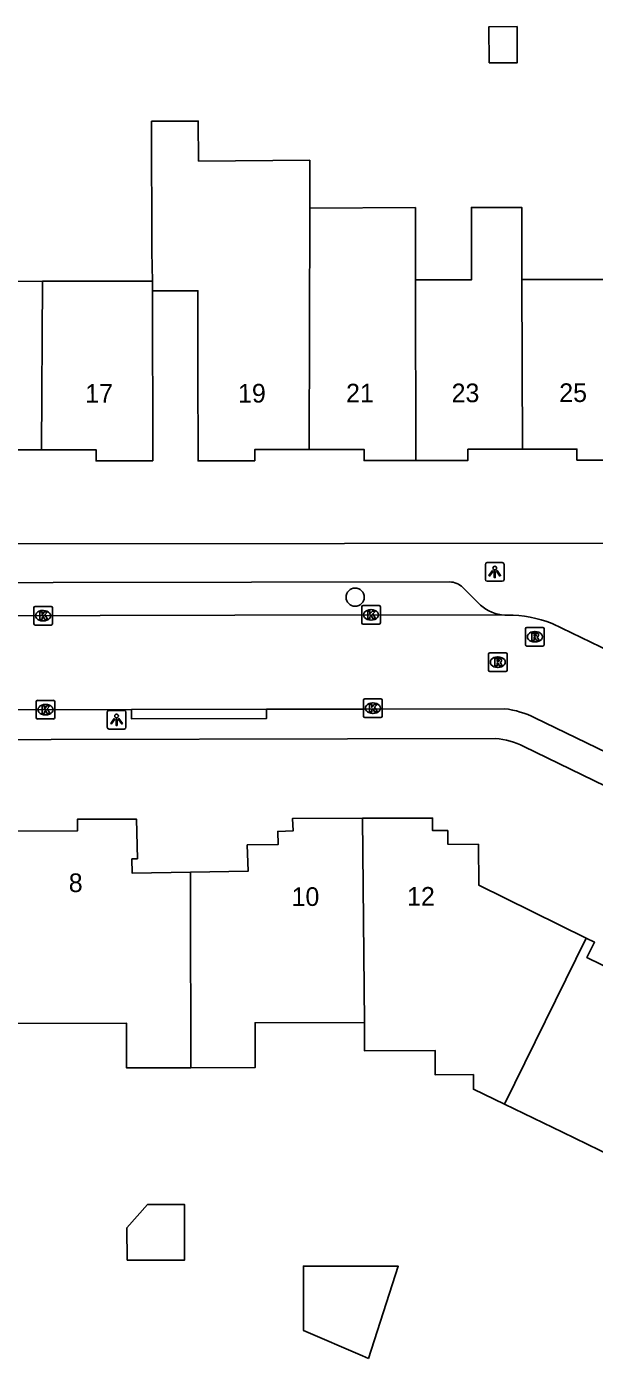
# Model space of a CAD drawing. Extents: x 160457 to 162082, y 388340 to 389736.
# Drawn here: x 161156.6 to 161187, y 388657 to 388728.4 of the extents above; entities that cross this region are included whole.
import ezdxf

# ---------------------------------------------------------------- set-up
doc = ezdxf.new("R2010")
doc.units = 0
for name, color, linetype in [('IMGEO_Boom', 7, 'Continuous'), ('IMGEO_Kolk', 7, 'Continuous'), ('IMGEO_Lichtpunt', 7, 'Continuous'), ('IMGEO_Pand', 7, 'Continuous'), ('IMGEO_Pand_nummerreeks', 7, 'Continuous'), ('IMGEO_Rijbaan_lokaal_open', 7, 'Continuous'), ('IMGEO_Rioolput', 7, 'Continuous'), ('IMGEO_Voetpad_open', 7, 'Continuous')]:
    doc.layers.add(name, color=color, linetype=linetype)

msp = doc.modelspace()

# ---------------------------------------------------------------- linework, layer by layer
at = {"layer": 'IMGEO_Boom'}
msp.add_circle((161174.237, 388697.807), 0.489, dxfattribs=at)
at = {"layer": 'IMGEO_Kolk'}
for p, q in [((161157.029, 388696.389), (161157.029, 388697.241)), ((161157.104, 388697.315), (161157.956, 388697.315)), ((161158.03, 388697.241), (161158.03, 388696.389)), ((161174.587, 388696.434), (161174.587, 388697.286)), ((161174.662, 388697.36), (161175.514, 388697.36)), ((161175.075, 388697.14), (161175.1, 388697.14)), ((161175.588, 388697.286), (161175.588, 388696.434)), ((161157.54, 388696.535), (161157.515, 388696.535)), ((161157.517, 388697.095), (161157.542, 388697.095)), ((161175.098, 388696.58), (161175.073, 388696.58)), ((161157.956, 388696.315), (161157.104, 388696.315)), ((161175.514, 388696.36), (161174.662, 388696.36)), ((161157.158, 388691.353), (161157.158, 388692.205)), ((161157.233, 388692.279), (161158.085, 388692.279)), ((161158.159, 388692.205), (161158.159, 388691.353)), ((161174.685, 388691.435), (161174.685, 388692.287)), ((161174.76, 388692.361), (161175.612, 388692.361)), ((161175.173, 388692.141), (161175.198, 388692.141)), ((161175.686, 388692.287), (161175.686, 388691.435)), ((161157.669, 388691.499), (161157.644, 388691.499)), ((161157.646, 388692.059), (161157.671, 388692.059)), ((161175.196, 388691.581), (161175.171, 388691.581)), ((161158.085, 388691.279), (161157.233, 388691.279)), ((161175.612, 388691.361), (161174.76, 388691.361))]:
    msp.add_line(p, q, dxfattribs=at)
for points in [[(161157.029, 388696.389), (161157.029, 388697.241)], [(161157.104, 388697.315), (161157.956, 388697.315)], [(161158.03, 388697.241), (161158.03, 388696.389)], [(161174.587, 388696.434), (161174.587, 388697.286)], [(161174.662, 388697.36), (161175.514, 388697.36)], [(161175.588, 388697.286), (161175.588, 388696.434)], [(161157.35, 388697.015), (161157.473, 388697.015), (161157.473, 388696.864), (161157.603, 388697.015), (161157.767, 388697.015), (161157.621, 388696.864), (161157.774, 388696.615), (161157.622, 388696.615), (161157.537, 388696.779), (161157.473, 388696.712), (161157.473, 388696.615), (161157.35, 388696.615), (161157.35, 388697.015)], [(161174.908, 388697.06), (161175.031, 388697.06), (161175.031, 388696.909), (161175.161, 388697.06), (161175.325, 388697.06), (161175.179, 388696.909), (161175.332, 388696.66), (161175.18, 388696.66), (161175.095, 388696.824), (161175.031, 388696.757), (161175.031, 388696.66), (161174.908, 388696.66), (161174.908, 388697.06)], [(161157.956, 388696.315), (161157.104, 388696.315)], [(161175.514, 388696.36), (161174.662, 388696.36)], [(161157.158, 388691.353), (161157.158, 388692.205)], [(161157.233, 388692.279), (161158.085, 388692.279)], [(161158.159, 388692.205), (161158.159, 388691.353)], [(161174.685, 388691.435), (161174.685, 388692.287)], [(161174.76, 388692.361), (161175.612, 388692.361)], [(161175.686, 388692.287), (161175.686, 388691.435)], [(161157.479, 388691.979), (161157.602, 388691.979), (161157.602, 388691.828), (161157.732, 388691.979), (161157.896, 388691.979), (161157.75, 388691.828), (161157.903, 388691.579), (161157.751, 388691.579), (161157.666, 388691.743), (161157.602, 388691.676), (161157.602, 388691.579), (161157.479, 388691.579), (161157.479, 388691.979)], [(161175.006, 388692.061), (161175.129, 388692.061), (161175.129, 388691.91), (161175.259, 388692.061), (161175.423, 388692.061), (161175.277, 388691.91), (161175.43, 388691.661), (161175.278, 388691.661), (161175.193, 388691.825), (161175.129, 388691.758), (161175.129, 388691.661), (161175.006, 388691.661), (161175.006, 388692.061)], [(161158.085, 388691.279), (161157.233, 388691.279)], [(161175.612, 388691.361), (161174.76, 388691.361)]]:
    msp.add_lwpolyline(points, dxfattribs=at)
for centre, start, end in [((161157.106, 388697.239), 91.55205, 178.44795), ((161157.106, 388697.239), 91.55205, 178.44795), ((161157.954, 388697.239), 1.55205, 88.44795), ((161157.954, 388697.239), 1.55205, 88.44795), ((161174.664, 388697.284), 91.55205, 178.44795), ((161174.664, 388697.284), 91.55205, 178.44795), ((161175.512, 388697.284), 1.55205, 88.44795), ((161175.512, 388697.284), 1.55205, 88.44795), ((161174.664, 388696.436), 181.55205, 268.44795), ((161174.664, 388696.436), 181.55205, 268.44795), ((161175.512, 388696.436), 271.55205, 358.44795), ((161175.512, 388696.436), 271.55205, 358.44795), ((161157.106, 388696.391), 181.55205, 268.44795), ((161157.106, 388696.391), 181.55205, 268.44795), ((161157.954, 388696.391), 271.55205, 358.44795), ((161157.954, 388696.391), 271.55205, 358.44795), ((161157.235, 388692.203), 91.55205, 178.44795), ((161157.235, 388692.203), 91.55205, 178.44795), ((161158.083, 388692.203), 1.55205, 88.44795), ((161158.083, 388692.203), 1.55205, 88.44795), ((161174.762, 388692.285), 91.55205, 178.44795), ((161174.762, 388692.285), 91.55205, 178.44795), ((161175.61, 388692.285), 1.55205, 88.44795), ((161175.61, 388692.285), 1.55205, 88.44795), ((161174.762, 388691.437), 181.55205, 268.44795), ((161174.762, 388691.437), 181.55205, 268.44795), ((161175.61, 388691.437), 271.55205, 358.44795), ((161175.61, 388691.437), 271.55205, 358.44795), ((161157.235, 388691.355), 181.55205, 268.44795), ((161157.235, 388691.355), 181.55205, 268.44795), ((161158.083, 388691.355), 271.55205, 358.44795), ((161158.083, 388691.355), 271.55205, 358.44795)]:
    msp.add_arc(centre, 0.0765, start, end, dxfattribs=at)
for centre, major_axis, ratio, start_param, end_param in [((161175.074, 388696.86), (-0.387, 0.002), 0.722429, 4.712389, 7.853982), ((161175.099, 388696.86), (-0.39, 0.002), 0.717154, 1.570796, 4.712389), ((161157.516, 388696.815), (-0.387, 0.002), 0.722429, 4.712389, 7.853982), ((161157.541, 388696.815), (-0.39, 0.002), 0.717154, 1.570796, 4.712389), ((161175.172, 388691.861), (-0.387, 0.002), 0.722429, 4.712389, 7.853982), ((161175.197, 388691.861), (-0.39, 0.002), 0.717154, 1.570796, 4.712389), ((161157.645, 388691.779), (-0.387, 0.002), 0.722429, 4.712389, 7.853982), ((161157.67, 388691.779), (-0.39, 0.002), 0.717154, 1.570796, 4.712389)]:
    msp.add_ellipse(centre, major_axis=major_axis, ratio=ratio, start_param=start_param, end_param=end_param, dxfattribs=at)
at = {"layer": 'IMGEO_Lichtpunt'}
for p, q in [((161181.211, 388699.567), (161181.211, 388698.76)), ((161181.211, 388699.567), (161181.211, 388698.76)), ((161182.113, 388699.662), (161181.305, 388699.662)), ((161182.113, 388699.662), (161181.305, 388699.662)), ((161182.207, 388698.76), (161182.207, 388699.567)), ((161182.207, 388698.76), (161182.207, 388699.567)), ((161181.305, 388698.666), (161182.113, 388698.666)), ((161181.305, 388698.666), (161182.113, 388698.666)), ((161160.964, 388691.641), (161160.964, 388690.834)), ((161160.964, 388691.641), (161160.964, 388690.834)), ((161161.866, 388691.736), (161161.058, 388691.736)), ((161161.866, 388691.736), (161161.058, 388691.736)), ((161161.96, 388690.834), (161161.96, 388691.641)), ((161161.96, 388690.834), (161161.96, 388691.641)), ((161161.058, 388690.74), (161161.866, 388690.74)), ((161161.058, 388690.74), (161161.866, 388690.74))]:
    msp.add_line(p, q, dxfattribs=at)
for points in [[(161181.585, 388699.231), (161181.624, 388699.203), (161181.436, 388698.941), (161181.398, 388698.968), (161181.585, 388699.231)], [(161181.687, 388699.183), (161181.734, 388699.183), (161181.734, 388698.861), (161181.687, 388698.861), (161181.687, 388699.183)], [(161181.797, 388699.203), (161181.835, 388699.23), (161182.022, 388698.968), (161181.983, 388698.94), (161181.797, 388699.203)], [(161161.338, 388691.305), (161161.377, 388691.277), (161161.189, 388691.015), (161161.151, 388691.042), (161161.338, 388691.305)], [(161161.44, 388691.257), (161161.487, 388691.257), (161161.487, 388690.935), (161161.44, 388690.935), (161161.44, 388691.257)], [(161161.55, 388691.277), (161161.588, 388691.304), (161161.775, 388691.042), (161161.736, 388691.014), (161161.55, 388691.277)]]:
    msp.add_lwpolyline(points, dxfattribs=at)
for centre in [(161181.71, 388699.365), (161161.463, 388691.439)]:
    msp.add_circle(centre, 0.0994, dxfattribs=at)
for centre, start, end in [((161181.305, 388699.567), 90, 180), ((161181.305, 388699.567), 90, 180), ((161182.113, 388699.567), 0, 90), ((161182.113, 388699.567), 0, 90), ((161181.305, 388698.76), 180, 270), ((161181.305, 388698.76), 180, 270), ((161182.113, 388698.76), 270, 0), ((161182.113, 388698.76), 270, 360), ((161161.058, 388691.641), 90, 180), ((161161.058, 388691.641), 90, 180), ((161161.866, 388691.641), 0, 90), ((161161.866, 388691.641), 0, 90), ((161161.058, 388690.834), 180, 270), ((161161.058, 388690.834), 180, 270), ((161161.866, 388690.834), 270, 0), ((161161.866, 388690.834), 270, 360)]:
    msp.add_arc(centre, 0.0946, start, end, dxfattribs=at)
at = {"layer": 'IMGEO_Pand'}
for points in [[(161181.407, 388726.451), (161181.403, 388728.386), (161182.907, 388728.39), (161182.912, 388726.454), (161181.407, 388726.451)], [(161171.812, 388718.665), (161171.807, 388721.227), (161165.852, 388721.18), (161165.835, 388723.324), (161163.335, 388723.32), (161163.347, 388716.32), (161163.393, 388714.748)], [(161171.783, 388705.724), (161171.812, 388718.665)], [(161171.812, 388718.665), (161177.459, 388718.689), (161177.468, 388714.821)], [(161177.468, 388714.821), (161180.473, 388714.825), (161180.463, 388718.697), (161183.158, 388718.704), (161183.168, 388714.828)], [(161157.493, 388714.739), (161151.783, 388714.729)], [(161157.443, 388705.707), (161157.493, 388714.739)], [(161157.493, 388714.739), (161163.393, 388714.748)], [(161163.393, 388714.748), (161163.394, 388714.23)], [(161177.493, 388705.134), (161177.468, 388714.821)], [(161188.716, 388714.834), (161185.038, 388714.83), (161183.168, 388714.828)], [(161183.168, 388714.828), (161183.192, 388705.744)], [(161163.394, 388714.23), (161163.403, 388705.118), (161160.364, 388705.112), (161160.363, 388705.712), (161157.443, 388705.707)], [(161163.394, 388714.23), (161164.6, 388714.232), (161165.815, 388714.234), (161165.819, 388710.113), (161165.824, 388705.113), (161168.864, 388705.119), (161168.863, 388705.719), (161171.783, 388705.724)], [(161151.743, 388705.096), (161154.524, 388705.101), (161154.523, 388705.701), (161157.443, 388705.707)], [(161177.493, 388705.134), (161174.714, 388705.129), (161174.713, 388705.729), (161171.783, 388705.724)], [(161183.192, 388705.744), (161180.273, 388705.739), (161180.274, 388705.139), (161177.493, 388705.134)], [(161183.192, 388705.744), (161186.113, 388705.749), (161186.108, 388705.161), (161188.877, 388705.161)], [(161156.049, 388685.265), (161159.365, 388685.282), (161159.362, 388685.902), (161162.537, 388685.905), (161162.579, 388683.786), (161162.28, 388683.781), (161162.291, 388683.024), (161165.426, 388683.072)], [(161165.426, 388683.072), (161168.503, 388683.12), (161168.463, 388684.532), (161170.113, 388684.546), (161170.089, 388685.255), (161170.909, 388685.284), (161170.886, 388685.954), (161174.627, 388685.959)], [(161174.627, 388685.959), (161178.379, 388685.965), (161178.379, 388685.295), (161179.196, 388685.296), (161179.2, 388684.568), (161180.841, 388684.558), (161180.853, 388682.373), (161186.613, 388679.533)], [(161174.732, 388675.017), (161174.627, 388685.959)], [(161165.426, 388683.072), (161165.428, 388681.659), (161165.438, 388672.589)], [(161186.613, 388679.533), (161187.055, 388679.315), (161186.649, 388678.49), (161189.012, 388677.328), (161190.276, 388679.965), (161191.782, 388679.244), (161192.076, 388679.903), (161192.814, 388679.546), (161193.107, 388680.149), (161196.457, 388678.521)], [(161182.231, 388670.627), (161186.613, 388679.533)], [(161174.732, 388675.017), (161168.877, 388674.998), (161168.885, 388672.6), (161165.438, 388672.589)], [(161182.231, 388670.627), (161180.568, 388671.433), (161180.565, 388672.221), (161178.519, 388672.214), (161178.515, 388673.512), (161174.737, 388673.499), (161174.732, 388675.017)], [(161165.438, 388672.589), (161162.001, 388672.579), (161161.993, 388674.977), (161156.098, 388674.958)], [(161191.665, 388668.722), (161190.625, 388666.563), (161185.333, 388669.125), (161182.231, 388670.627)], [(161162.022, 388662.268), (161162.016, 388664.001), (161163.117, 388665.255), (161165.096, 388665.26), (161165.104, 388662.277), (161162.022, 388662.268)], [(161174.951, 388657.008), (161174.623, 388657.15), (161171.463, 388658.508), (161171.467, 388661.951), (161176.543, 388661.945), (161174.951, 388657.008)]]:
    msp.add_lwpolyline(points, dxfattribs=at)
at = {"layer": 'IMGEO_Rijbaan_lokaal_open'}
for points in [[(161182.259, 388696.844), (161175.02, 388696.858), (161153.331, 388696.805)], [(161182.259, 388696.844), (161182.388, 388696.844)], [(161184.78, 388696.395), (161188.4, 388694.641)], [(161162.256, 388691.789), (161153.344, 388691.772)], [(161162.256, 388691.789), (161169.488, 388691.802)], [(161182.245, 388691.831), (161174.628, 388691.812), (161169.488, 388691.802)], [(161187.726, 388689.468), (161183.864, 388691.342)]]:
    msp.add_lwpolyline(points, dxfattribs=at)
for centre, radius, start, end in [((161182.421, 388690.425), 6.419, 68.44008, 90.29748), ((161181.579, 388686.701), 5.173, 63.785, 82.60235)]:
    msp.add_arc(centre, radius, start, end, dxfattribs=at)
at = {"layer": 'IMGEO_Rioolput'}
for p, q in [((161183.357, 388695.262), (161183.357, 388696.114)), ((161183.432, 388696.188), (161184.284, 388696.188)), ((161183.845, 388695.968), (161183.87, 388695.968)), ((161184.358, 388696.114), (161184.358, 388695.262)), ((161184.284, 388695.188), (161183.432, 388695.188)), ((161183.868, 388695.408), (161183.843, 388695.408)), ((161181.375, 388693.898), (161181.375, 388694.75)), ((161181.45, 388694.824), (161182.302, 388694.824)), ((161181.863, 388694.604), (161181.888, 388694.604)), ((161182.376, 388694.75), (161182.376, 388693.898)), ((161182.302, 388693.824), (161181.45, 388693.824)), ((161181.886, 388694.044), (161181.861, 388694.044))]:
    msp.add_line(p, q, dxfattribs=at)
for points in [[(161183.357, 388695.262), (161183.357, 388696.114)], [(161183.432, 388696.188), (161184.284, 388696.188)], [(161183.946, 388695.886), (161183.694, 388695.888), (161183.694, 388695.488)], [(161183.872, 388695.807), (161183.818, 388695.807), (161183.818, 388695.726)], [(161183.818, 388695.726), (161183.87, 388695.726)], [(161184.358, 388696.114), (161184.358, 388695.262)], [(161184.284, 388695.188), (161183.432, 388695.188)], [(161183.694, 388695.488), (161183.818, 388695.488), (161183.818, 388695.65), (161183.829, 388695.65)], [(161183.876, 388695.621), (161183.947, 388695.488), (161184.087, 388695.488), (161184.022, 388695.614)], [(161181.375, 388693.898), (161181.375, 388694.75)], [(161181.45, 388694.824), (161182.302, 388694.824)], [(161181.964, 388694.522), (161181.712, 388694.524), (161181.712, 388694.124)], [(161181.712, 388694.124), (161181.836, 388694.124), (161181.836, 388694.286), (161181.847, 388694.286)], [(161181.89, 388694.443), (161181.836, 388694.443), (161181.836, 388694.362)], [(161181.836, 388694.362), (161181.888, 388694.362)], [(161182.376, 388694.75), (161182.376, 388693.898)], [(161182.302, 388693.824), (161181.45, 388693.824)], [(161181.894, 388694.257), (161181.965, 388694.124), (161182.105, 388694.124), (161182.04, 388694.25)]]:
    msp.add_lwpolyline(points, dxfattribs=at)
for centre, radius, start, end in [((161183.434, 388696.112), 0.0765, 91.55205, 178.44795), ((161183.434, 388696.112), 0.0765, 91.55205, 178.44795), ((161183.854, 388695.915), 0.19, 274.7715, 282.96867), ((161183.878, 388695.711), 0.0964, 77.00612, 93.18647), ((161183.892, 388695.768), 0.0378, 276.66336, 79.67722), ((161183.945, 388695.776), 0.109, 350.36119, 89.41601), ((161183.943, 388695.776), 0.112, 277.58423, 350.98172), ((161184.282, 388696.112), 0.0765, 1.55205, 88.44795), ((161184.282, 388696.112), 0.0765, 1.55205, 88.44795), ((161183.434, 388695.264), 0.0765, 181.55205, 268.44795), ((161183.434, 388695.264), 0.0765, 181.55205, 268.44795), ((161183.828, 388695.597), 0.0533, 26.02933, 88.69889), ((161183.927, 388695.561), 0.108, 29.51342, 73.79051), ((161184.282, 388695.264), 0.0765, 271.55205, 358.44795), ((161184.282, 388695.264), 0.0765, 271.55205, 358.44795), ((161181.452, 388694.748), 0.0765, 91.55205, 178.44795), ((161181.452, 388694.748), 0.0765, 91.55205, 178.44795), ((161181.846, 388694.233), 0.0533, 26.02933, 88.69889), ((161181.872, 388694.551), 0.19, 274.7715, 282.96867), ((161181.896, 388694.347), 0.0964, 77.00612, 93.18647), ((161181.91, 388694.404), 0.0378, 276.66336, 79.67722), ((161181.963, 388694.412), 0.109, 350.36119, 89.41601), ((161181.961, 388694.412), 0.112, 277.58423, 350.98172), ((161181.945, 388694.197), 0.108, 29.51342, 73.79051), ((161182.3, 388694.748), 0.0765, 1.55205, 88.44795), ((161182.3, 388694.748), 0.0765, 1.55205, 88.44795), ((161181.452, 388693.9), 0.0765, 181.55205, 268.44795), ((161181.452, 388693.9), 0.0765, 181.55205, 268.44795), ((161182.3, 388693.9), 0.0765, 271.55205, 358.44795), ((161182.3, 388693.9), 0.0765, 271.55205, 358.44795)]:
    msp.add_arc(centre, radius, start, end, dxfattribs=at)
for centre, major_axis, ratio, start_param, end_param in [((161183.844, 388695.688), (-0.387, 0.002), 0.722429, 4.712389, 7.853982), ((161183.869, 388695.688), (-0.39, 0.002), 0.717154, 1.570796, 4.712389), ((161181.862, 388694.324), (-0.387, 0.002), 0.722429, 4.712389, 7.853982), ((161181.887, 388694.324), (-0.39, 0.002), 0.717154, 1.570796, 4.712389)]:
    msp.add_ellipse(centre, major_axis=major_axis, ratio=ratio, start_param=start_param, end_param=end_param, dxfattribs=at)
at = {"layer": 'IMGEO_Voetpad_open'}
for points in [[(161216.636, 388688.789), (161192.056, 388700.701), (161118.515, 388700.631)], [(161126.235, 388698.544), (161179.291, 388698.622)], [(161179.999, 388698.335), (161180.954, 388697.383)], [(161169.488, 388691.802), (161169.488, 388691.303), (161162.256, 388691.29), (161162.256, 388691.789)], [(161181.756, 388690.225), (161118.311, 388690.087)], [(161233.8, 388665.24), (161183.27, 388689.804)]]:
    msp.add_lwpolyline(points, dxfattribs=at)
for centre, radius, start, end in [((161179.3, 388697.627), 0.995, 45.36178, 90.50617), ((161182.331, 388698.867), 2.024, 227.14345, 267.97268), ((161181.497, 388686.362), 3.872, 62.75199, 86.16856)]:
    msp.add_arc(centre, radius, start, end, dxfattribs=at)

# ---------------------------------------------------------------- texts
at = {"layer": 'IMGEO_Pand_nummerreeks'}
for s, rotation, p in [('19', 0.0974, (161167.966, 388708.238)), ('21', 0.09924, (161173.751, 388708.247)), ('23', 0.09924, (161179.401, 388708.257)), ('25', 0.0974, (161185.164, 388708.268)), ('17', 0.11541, (161159.785, 388708.23)), ('8', 0.28648, (161158.904, 388681.999)), ('10', 0.12032, (161170.833, 388681.257)), ('12', 0.12032, (161177.016, 388681.27))]:
    msp.add_text(s, height=1, rotation=rotation, dxfattribs=at).set_placement(p)

doc.saveas('drawing.dxf')
